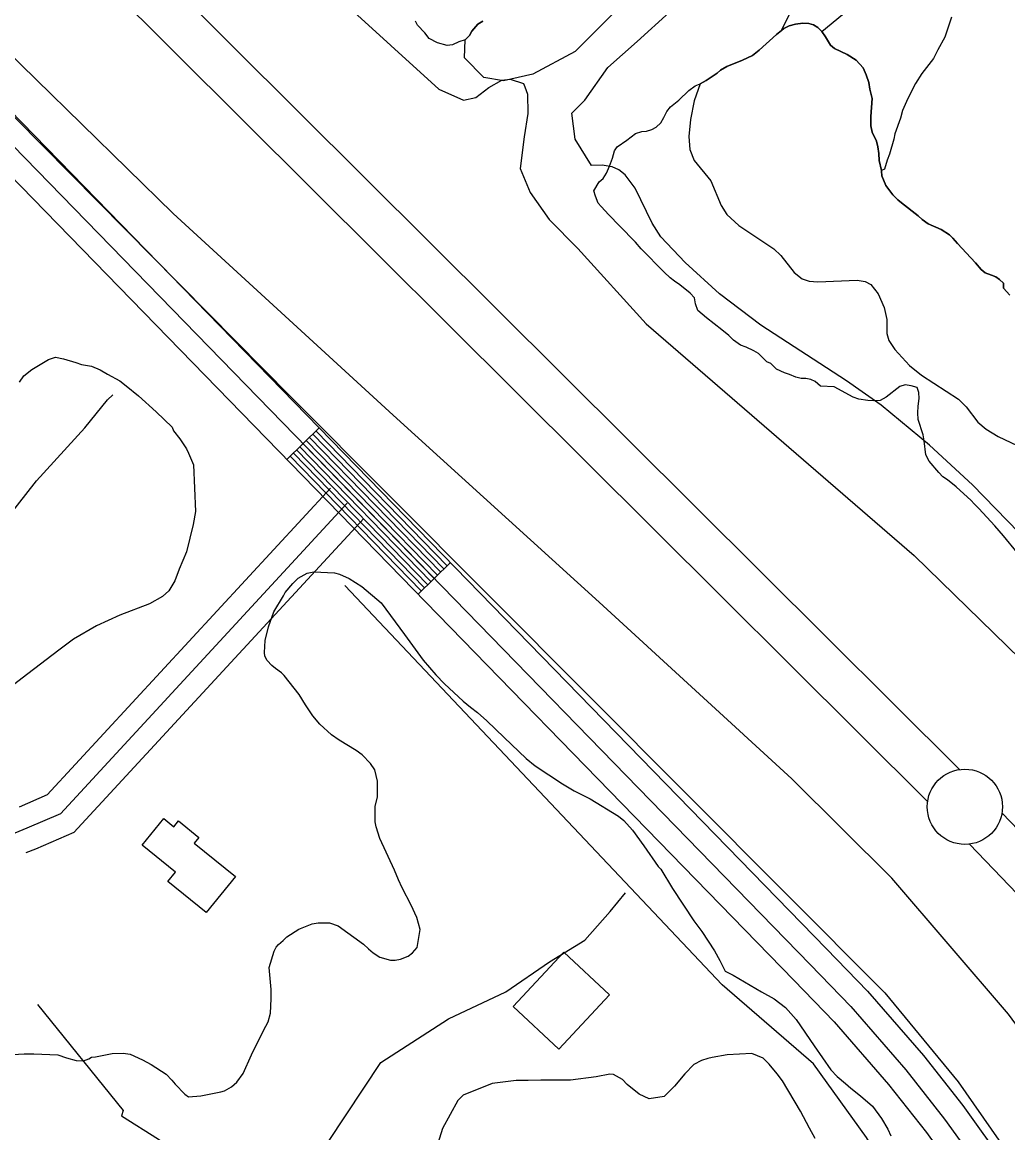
# Model space of a CAD drawing. Extents: x 3161665 to 3199565, y 885729 to 911164.
# Drawn here: x 3172195 to 3172850, y 905091 to 905829 of the extents above; entities that cross this region are included whole.
import ezdxf

# ---------------------------------------------------------------- set-up
doc = ezdxf.new("R2010")
doc.units = 0
for name, color, linetype in [('V-BLDG-OTLN', 7, 'Continuous'), ('V-LEVE-TOET', 7, 'Continuous'), ('V-ROAD-CNTR', 7, 'Continuous'), ('V-SITE-VEGE', 7, 'Continuous'), ('V-SURV-LINE', 7, 'Continuous'), ('V-TOPO-SHOR', 7, 'Continuous'), ('V-WETL-SWMP', 7, 'Continuous')]:
    doc.layers.add(name, color=color, linetype=linetype)

msp = doc.modelspace()

# ---------------------------------------------------------------- linework, layer by layer
at = {"layer": 'V-BLDG-OTLN'}
for points in [[(3172274.99, 905281.88), (3172289.35, 905299.62), (3172296.02, 905294.23), (3172299.1, 905298.04), (3172312.65, 905287.08), (3172309.6, 905283.31), (3172337, 905261.14), (3172317.53, 905237.07), (3172292.03, 905257.7), (3172297.11, 905263.98)], [(3172552, 905146.27), (3172521.54, 905174.65), (3172555.26, 905210.84), (3172585.72, 905182.45)]]:
    msp.add_lwpolyline(points, close=True, dxfattribs=at)
at = {"layer": 'V-LEVE-TOET'}
for points in [[(3171484.1, 906747.28), (3171544.95, 906708.03), (3171612.46, 906646.39), (3171792.84, 906462.37), (3171934.13, 906316.9), (3172144.33, 906112.37), (3172408.46, 905842.87), (3172472.2, 905784.84), (3172488.52, 905777.56), (3172496.71, 905779.32), (3172505.53, 905785.85), (3172514.14, 905790.79), (3172519.73, 905791.36), (3172528.5, 905788.52), (3172529.34, 905786.37)], [(3173230.46, 904565.01), (3173129.1, 904747.18), (3173057.93, 904869.12), (3172963.75, 905015.73), (3172850.86, 905169.63), (3172773.33, 905260.07), (3172706.84, 905326.1), (3172578.77, 905443.56), (3172441.76, 905567.86), (3172295.62, 905702.18), (3172173.95, 905821)], [(3172529.34, 905786.37), (3172531.25, 905781.52), (3172531.38, 905768.55), (3172528.9, 905753.19), (3172526.19, 905732.05), (3172532.88, 905716.05), (3172545.56, 905698.22), (3172564.61, 905678.75), (3172610.03, 905628.61), (3172788.18, 905474.55), (3172938.44, 905328.02), (3173044.39, 905215.47), (3173079.44, 905167.58), (3173157.05, 905054.59), (3173211.71, 904943.13), (3173306.58, 904778.15), (3173401.36, 904667.06)]]:
    msp.add_lwpolyline(points, dxfattribs=at)
at = {"layer": 'V-ROAD-CNTR'}
for p, q in [((3172392.72, 905559.45), (3172371.22, 905538.53)), ((3172479.89, 905469.86), (3172458.39, 905448.94))]:
    msp.add_line(p, q, dxfattribs=at)
for points in [[(3171485.13, 906491.01), (3171511.5, 906466.07), (3171767.19, 906202.38), (3172729.84, 905212.96), (3172757.07, 905184.74), (3172794.31, 905141.98), (3172820.43, 905108.81), (3172848.93, 905069.16)], [(3171474.82, 906480.11), (3171500.96, 906455.4), (3171756.43, 906191.93), (3172719.07, 905202.52), (3172746.01, 905174.6), (3172782.75, 905132.41), (3172808.44, 905099.78), (3172836.75, 905060.4)], [(3171464.52, 906469.21), (3171490.42, 906444.72), (3171745.67, 906181.48), (3172708.29, 905192.08), (3172734.95, 905164.46), (3172771.2, 905122.84), (3172796.46, 905090.76), (3172824.57, 905051.65)], [(3172388.42, 905555.27), (3172475.59, 905465.67)], [(3172390.57, 905557.36), (3172477.74, 905467.77)], [(3172381.97, 905548.99), (3172469.14, 905459.4)], [(3172384.12, 905551.08), (3172471.29, 905461.49)], [(3172386.27, 905553.17), (3172473.44, 905463.58)], [(3172373.37, 905540.62), (3172460.54, 905451.03)], [(3172375.52, 905542.71), (3172462.69, 905453.12)], [(3172377.67, 905544.81), (3172464.84, 905455.21)], [(3172379.82, 905546.9), (3172466.99, 905457.31)], [(3172400.2, 905519.51), (3172211.89, 905315.35), (3172193.19, 905307.33)], [(3172411.23, 905509.34), (3172220.74, 905302.82), (3172198.3, 905293.2), (3172162.38, 905278.45), (3172143.14, 905267.55), (3172110.43, 905238.05), (3172055.27, 905182.89), (3171996.91, 905125.81), (3171878.26, 905033.45), (3171853.89, 905015.49), (3171673.67, 904825.65), (3171355.87, 904487.52)], [(3172422.25, 905499.17), (3172229.6, 905290.3), (3172204.1, 905279.37), (3172197.73, 905276.75)]]:
    msp.add_lwpolyline(points, dxfattribs=at)
at = {"layer": 'V-SITE-VEGE'}
for p, q in [((3172623.46, 905870.63), (3172562.81, 905809.96)), ((3172603.97, 905816.46), (3172625.63, 905835.96)), ((3172498.24, 905828.06), (3172501.44, 905830.03)), ((3172714.18, 905828.65), (3172709.39, 905828.08)), ((3172718.17, 905828.43), (3172714.18, 905828.65)), ((3172721.36, 905827.61), (3172718.17, 905828.43)), ((3172492.61, 905820.5), (3172494.22, 905823.29)), ((3172494.22, 905823.29), (3172498.24, 905828.06)), ((3172696.77, 905821.16), (3172685.14, 905810.65)), ((3172700.05, 905823.86), (3172696.77, 905821.16)), ((3172701.59, 905825.13), (3172700.05, 905823.86)), ((3172705.19, 905826.9), (3172701.59, 905825.13)), ((3172709.39, 905828.08), (3172705.19, 905826.9)), ((3172724.14, 905825.8), (3172721.36, 905827.61)), ((3172726.72, 905823.19), (3172724.14, 905825.8)), ((3172729.3, 905819.59), (3172726.72, 905823.19)), ((3172489.17, 905805.62), (3172489.8, 905817.72)), ((3172489.8, 905817.72), (3172492.61, 905820.5)), ((3172584.47, 905799.12), (3172603.97, 905816.46)), ((3172732.66, 905814.18), (3172729.3, 905819.59)), ((3172735.24, 905811.77), (3172732.66, 905814.18)), ((3172562.81, 905809.96), (3172534.65, 905794.79)), ((3172680.73, 905807.28), (3172674.13, 905804.13)), ((3172685.14, 905810.65), (3172680.73, 905807.28)), ((3172743.6, 905807.93), (3172735.24, 905811.77)), ((3172749.56, 905804.1), (3172743.6, 905807.93)), ((3172502.16, 905792.62), (3172489.17, 905805.62)), ((3172569.31, 905777.45), (3172584.47, 905799.12)), ((3172663.73, 905799.79), (3172659.52, 905797.42)), ((3172674.13, 905804.13), (3172663.73, 905799.79)), ((3172754.33, 905799.09), (3172749.56, 905804.1)), ((3172756.3, 905794.29), (3172754.33, 905799.09)), ((3172515.16, 905790.45), (3172502.16, 905792.62)), ((3172534.65, 905794.79), (3172515.16, 905790.45)), ((3172657.12, 905795.44), (3172649.9, 905790.49)), ((3172659.52, 905797.42), (3172657.12, 905795.44)), ((3172758.06, 905789.29), (3172756.3, 905794.29)), ((3172645.9, 905788.32), (3172641.98, 905776.96)), ((3172649.9, 905790.49), (3172645.9, 905788.32)), ((3172758.64, 905784.7), (3172758.06, 905789.29)), ((3172760.2, 905778.5), (3172758.64, 905784.7)), ((3172560.65, 905768.78), (3172569.31, 905777.45)), ((3172641.98, 905776.96), (3172639.49, 905764.53)), ((3172759.34, 905766.73), (3172760.2, 905778.5)), ((3172562.81, 905751.45), (3172560.65, 905768.78)), ((3172639.49, 905764.53), (3172638.31, 905753.25)), ((3172759.3, 905760.34), (3172759.34, 905766.73)), ((3172760.27, 905756.15), (3172759.3, 905760.34)), ((3172763.04, 905750.15), (3172760.27, 905756.15)), ((3172573.64, 905734.11), (3172562.81, 905751.45)), ((3172638.31, 905753.25), (3172638.97, 905744.64)), ((3172764.01, 905746.35), (3172763.04, 905750.15)), ((3172638.97, 905744.64), (3172641.94, 905737.25)), ((3172764.59, 905741.96), (3172764.01, 905746.35)), ((3172764.96, 905737.36), (3172764.59, 905741.96)), ((3172580.89, 905734.17), (3172573.64, 905734.11)), ((3172587.33, 905733.2), (3172580.89, 905734.17)), ((3172591.94, 905731.18), (3172587.33, 905733.2)), ((3172641.94, 905737.25), (3172653.12, 905723.74)), ((3172766.42, 905730.62), (3172764.96, 905737.36)), ((3172596.16, 905727.8), (3172591.94, 905731.18)), ((3172602.62, 905718.95), (3172596.16, 905727.8)), ((3172766.52, 905730.17), (3172766.42, 905730.62)), ((3172766.7, 905727.18), (3172766.52, 905730.17)), ((3172769.26, 905720.77), (3172766.7, 905727.18)), ((3172614.03, 905695.67), (3172602.62, 905718.95)), ((3172653.12, 905723.74), (3172659.88, 905707.48)), ((3172774.01, 905714.56), (3172769.26, 905720.77)), ((3172777.39, 905711.15), (3172774.01, 905714.56)), ((3172779.77, 905709.14), (3172777.39, 905711.15)), ((3172659.88, 905707.48), (3172663.76, 905701.38)), ((3172790.9, 905700.5), (3172779.77, 905709.14)), ((3172619.81, 905686.55), (3172614.03, 905695.67)), ((3172663.76, 905701.38), (3172671.64, 905694.19)), ((3172793.48, 905698.09), (3172790.9, 905700.5)), ((3172797.46, 905695.27), (3172793.48, 905698.09)), ((3172671.64, 905694.19), (3172694.92, 905678.63)), ((3172806.21, 905691.43), (3172797.46, 905695.27)), ((3172811.58, 905687.81), (3172806.21, 905691.43)), ((3172635.96, 905669.54), (3172619.81, 905686.55)), ((3172813.96, 905685.6), (3172811.58, 905687.81)), ((3172816.94, 905682.19), (3172813.96, 905685.6)), ((3172825.87, 905672.56), (3172816.94, 905682.19)), ((3172694.92, 905678.63), (3172699.45, 905674.13)), ((3172699.45, 905674.13), (3172708.45, 905662.79)), ((3172658.68, 905648.61), (3172635.96, 905669.54)), ((3172829.04, 905669.35), (3172825.87, 905672.56)), ((3172832.61, 905664.94), (3172829.04, 905669.35)), ((3172708.45, 905662.79), (3172713.79, 905658.63)), ((3172713.79, 905658.63), (3172718.37, 905657.14)), ((3172835.39, 905662.53), (3172832.61, 905664.94)), ((3172839.57, 905661.11), (3172835.39, 905662.53)), ((3172842.36, 905659.9), (3172839.57, 905661.11)), ((3172844.95, 905658.29), (3172842.36, 905659.9)), ((3172718.37, 905657.14), (3172724.14, 905656.56)), ((3172724.14, 905656.56), (3172750.4, 905657.85)), ((3172750.4, 905657.85), (3172755.54, 905656.87)), ((3172755.54, 905656.87), (3172759.4, 905654.85)), ((3172759.4, 905654.85), (3172764.29, 905648.62)), ((3172847.53, 905655.68), (3172844.95, 905658.29)), ((3172847.51, 905652.48), (3172847.53, 905655.68)), ((3172851.87, 905647.87), (3172847.51, 905652.48)), ((3172686.35, 905627.79), (3172658.68, 905648.61)), ((3172764.29, 905648.62), (3172768.25, 905639.64)), ((3172768.25, 905639.64), (3172770.01, 905631.64)), ((3172770.01, 905631.64), (3172769.91, 905622.23)), ((3172743.3, 905590.78), (3172686.35, 905627.79)), ((3172769.91, 905622.23), (3172771.34, 905617.7)), ((3172771.34, 905617.7), (3172775.3, 905611.69)), ((3172775.3, 905611.69), (3172784.97, 905601.05)), ((3172784.97, 905601.05), (3172792.95, 905594.48)), ((3172792.95, 905594.48), (3172817.6, 905578.62)), ((3172766.26, 905574.61), (3172743.3, 905590.78)), ((3172817.6, 905578.62), (3172822.79, 905573.53)), ((3172798.46, 905547.95), (3172766.26, 905574.61)), ((3172822.79, 905573.53), (3172830.54, 905563.38)), ((3172830.54, 905563.38), (3172836.01, 905558.61)), ((3172836.01, 905558.61), (3172844, 905553.87)), ((3172827.05, 905521.58), (3172798.46, 905547.95)), ((3172844, 905553.87), (3172865.17, 905543.86)), ((3172857.69, 905489.92), (3172827.05, 905521.58))]:
    msp.add_line(p, q, dxfattribs=at)
for points in [[(3172193.37, 905589.81), (3172196.27, 905594.11), (3172201.57, 905598.4), (3172212.64, 905605.06), (3172217.44, 905606.47), (3172222.72, 905605.48), (3172230.85, 905603.03), (3172234.68, 905601.57), (3172241.39, 905600.58), (3172247.14, 905598.15), (3172251.92, 905595.24), (3172260.05, 905590.88), (3172264.34, 905587.5), (3172272.46, 905580.74), (3172284.39, 905570.12), (3172294.89, 905559.99), (3172295.84, 905557.58), (3172300.12, 905552.28), (3172304.4, 905545.55), (3172305.83, 905542.66), (3172309.14, 905534.97), (3172310.4, 905503.78), (3172308.92, 905495.16), (3172304.5, 905476.95), (3172299.64, 905465.47), (3172296.72, 905457.81), (3172292.84, 905451.12), (3172288.51, 905447.31), (3172279.84, 905442.55), (3172260.14, 905434.99), (3172244.75, 905427.88), (3172229.35, 905418.86), (3172219.72, 905411.71), (3172199, 905396), (3172174.92, 905377.43)], [(3172202.91, 905143.22), (3172218.95, 905142.42), (3172224.64, 905140.6), (3172231.05, 905138.78), (3172236.04, 905138.4), (3172239.61, 905139.81), (3172241.4, 905140.86), (3172243.9, 905141.21), (3172254.97, 905143.28), (3172262.45, 905143.6), (3172267.09, 905142.86), (3172275.27, 905139.25), (3172280.95, 905136.01), (3172290.9, 905129.54), (3172294.8, 905125.59), (3172296.93, 905123.08), (3172303.31, 905116.27), (3172305.79, 905114.48), (3172314, 905115.15), (3172327.21, 905117.92), (3172329.71, 905118.62), (3172334.36, 905121.09), (3172337.94, 905124.28), (3172342.25, 905129.96), (3172347.67, 905142.41), (3172355.6, 905158.77), (3172358.84, 905164.46), (3172360.3, 905170.15), (3172360.71, 905179.78), (3172360.74, 905185.84), (3172359.4, 905200.47), (3172362.67, 905211.5), (3172364.11, 905213.99), (3172365.55, 905215.77), (3172368.77, 905218.6), (3172371.28, 905221.08), (3172379.15, 905226.03), (3172388.09, 905229.55), (3172392.01, 905230.24), (3172399.5, 905230.2), (3172405.2, 905228.38), (3172422.24, 905216.16), (3172425.43, 905212.93), (3172428.63, 905210.42), (3172432.89, 905207.54), (3172440.01, 905205.37), (3172443.22, 905205.35), (3172446.79, 905206.04), (3172451.79, 905208.15), (3172454.66, 905210.28), (3172457.89, 905213.82), (3172459.74, 905225.94), (3172457.64, 905233.79), (3172453.76, 905242.02), (3172447.77, 905253.46), (3172445.3, 905258.82), (3172442.84, 905265.25), (3172432.98, 905286.35), (3172430.52, 905294.2), (3172429.83, 905297.42), (3172429.88, 905307.76), (3172431.35, 905314.17), (3172431.4, 905324.51), (3172429.66, 905332), (3172426.84, 905336.3), (3172421.16, 905342.03), (3172417.25, 905344.91), (3172405.88, 905351.75), (3172400.91, 905355.34), (3172393.11, 905362.52), (3172388.5, 905367.89), (3172383.55, 905375.4), (3172379.31, 905382.2), (3172369.4, 905394.74), (3172367.62, 905396.53), (3172363.72, 905399.41), (3172361.23, 905401.56), (3172358.04, 905404.79), (3172356.63, 905407.65), (3172356.29, 905410.15), (3172356.69, 905417.99), (3172358.88, 905427.24), (3172362.5, 905437.21), (3172368.98, 905447.87), (3172370.06, 905450), (3172375.09, 905456.04), (3172378.67, 905459.58), (3172384.75, 905462.76), (3172389.04, 905463.8), (3172402.94, 905463.01), (3172406.14, 905462.28), (3172412.54, 905459.39), (3172421.07, 905454), (3172433.85, 905443.23), (3172449.42, 905422.11), (3172461.8, 905404.92), (3172470.31, 905395.25), (3172475.98, 905389.15), (3172488.39, 905377.67), (3172493.36, 905373.73), (3172497.98, 905370.13)], [(3172497.98, 905370.13), (3172504.01, 905364.75), (3172515.71, 905353.63), (3172530.26, 905339.65), (3172536.29, 905334.62), (3172554.41, 905322.75), (3172562.23, 905318.07), (3172572.89, 905312.67), (3172591.73, 905301.15), (3172595.28, 905298.28), (3172600.95, 905291.83), (3172608.38, 905281.45), (3172617.93, 905267.84), (3172619.7, 905266.05), (3172627.47, 905253.17), (3172641.62, 905231.7), (3172646.93, 905224.54), (3172655.41, 905211.66), (3172658.94, 905205.22)], [(3172658.94, 905205.22), (3172662.47, 905198.07), (3172667.8, 905195.54), (3172686.64, 905184.38), (3172695.17, 905179.7), (3172702.63, 905173.95), (3172709.71, 905166.07), (3172721.74, 905148.53), (3172732.7, 905132.42), (3172736.96, 905128.12), (3172742.63, 905123.45), (3172746.18, 905120.22), (3172752.57, 905115.2), (3172760.38, 905108.38), (3172766.39, 905100.15), (3172770.63, 905092.99), (3172772.75, 905088.7)], [(3172181.51, 905142.27), (3172196.49, 905143.25), (3172202.91, 905143.22)], [(3172722.46, 905086.84), (3172718.58, 905093.64), (3172712.58, 905105.08), (3172700.57, 905125.11), (3172697.03, 905129.77), (3172691.72, 905136.22), (3172687.82, 905140.16), (3172680.35, 905143.41), (3172663.94, 905142.43), (3172653.95, 905140.71), (3172651.09, 905140.01), (3172646.8, 905138.61), (3172641.8, 905136.14), (3172635.7, 905129.76), (3172628.88, 905121.59), (3172622.07, 905114.85), (3172612.07, 905113.13), (3172605.32, 905116.37), (3172597.51, 905122.84), (3172594.32, 905126.06), (3172588.28, 905129.3), (3172585.78, 905129.68), (3172576.86, 905127.94), (3172559.73, 905125.54), (3172540.12, 905125.65), (3172531.56, 905125.34), (3172523.71, 905125.39), (3172507.66, 905123.34)], [(3172507.66, 905123.34), (3172488.36, 905115.6), (3172484.78, 905112.05), (3172474.69, 905093.57), (3172470.33, 905080.04)]]:
    msp.add_lwpolyline(points, dxfattribs=at)
at = {"layer": 'V-SURV-LINE'}
for points in [[(3171543.64, 906601.34), (3172818.31, 905332.18)], [(3172797.14, 905310.92), (3171522.47, 906580.08)], [(3172846.54, 905303.44), (3172931.32, 905215.14)], [(3172909.67, 905194.37), (3172824.89, 905282.67)]]:
    msp.add_lwpolyline(points, dxfattribs=at)
msp.add_circle((3172821.88, 905307.46), 25, dxfattribs=at)
at = {"layer": 'V-TOPO-SHOR'}
for points in [[(3172726.72, 905823.19), (3172825.63, 905904.69), (3172889.77, 905982.74), (3172946.89, 906096.35), (3173046.66, 906209.87), (3173153.58, 906344.7), (3173538.22, 906699.27), (3173980, 907181.68)], [(3171539.03, 906432.23), (3171605.56, 906363.72), (3171971.05, 905988.15), (3172373.62, 905580.43), (3172768.61, 905183.7), (3172817.44, 905124.5), (3172844.36, 905085.62), (3172899.89, 905004.47), (3173108.49, 904671.45), (3173309.49, 904340.98), (3173330.55, 904321.52), (3173353.3, 904305.43), (3173357.52, 904302.89), (3173348.22, 904297)], [(3172501.44, 905830.03), (3172498.24, 905828.06), (3172494.22, 905823.29), (3172492.61, 905820.5), (3172489.8, 905817.72), (3172485.6, 905816.35), (3172481.2, 905814.38), (3172477.8, 905813.8), (3172471.43, 905815.63), (3172465.86, 905818.46), (3172462.88, 905822.27), (3172457.92, 905827.28), (3172456.74, 905830.08)], [(3172700.05, 905823.86), (3172701.59, 905825.13), (3172705.19, 905826.9), (3172709.39, 905828.08), (3172714.18, 905828.65), (3172718.17, 905828.43), (3172721.36, 905827.61), (3172724.14, 905825.8), (3172726.72, 905823.19), (3172729.3, 905819.59), (3172732.66, 905814.18), (3172735.24, 905811.77), (3172743.6, 905807.93), (3172749.56, 905804.1), (3172754.33, 905799.09), (3172756.3, 905794.29), (3172758.06, 905789.29), (3172758.64, 905784.7), (3172760.2, 905778.5), (3172759.34, 905766.73), (3172759.3, 905760.34), (3172760.28, 905756.15), (3172763.04, 905750.15), (3172764.01, 905746.35), (3172764.59, 905741.95), (3172764.96, 905737.36), (3172766.42, 905730.62)], [(3172726.01, 905587.3), (3172722.43, 905590.32), (3172719.45, 905591.73), (3172716.25, 905592.35), (3172713.06, 905592.36), (3172709.47, 905593.18), (3172705.29, 905595), (3172701.91, 905596.22), (3172696.73, 905598.64), (3172692.96, 905602.25), (3172690.17, 905603.47), (3172684.62, 905608.89), (3172681.63, 905610.7), (3172676.46, 905613.12), (3172672.67, 905614.54), (3172668.1, 905617.96), (3172664.93, 905620.97), (3172660.36, 905624.79), (3172650.22, 905632.63), (3172644.46, 905637.65), (3172642.89, 905642.05), (3172642.11, 905646.04), (3172639.34, 905649.05), (3172632.38, 905654.68), (3172628.81, 905657.09), (3172626.02, 905659.3), (3172622.05, 905663.12), (3172606.77, 905678.57), (3172603.01, 905682.98), (3172592.29, 905693.82), (3172585.15, 905701.24), (3172580.19, 905706.66), (3172578.21, 905709.07), (3172576.43, 905713.66), (3172575.26, 905717.27), (3172578.68, 905723.23), (3172581.49, 905725.41), (3172583.7, 905728.99), (3172585.73, 905733.57), (3172587.55, 905738.95), (3172588.97, 905743.73), (3172590.79, 905746.51), (3172597.2, 905750.87), (3172603.01, 905755.23), (3172607.21, 905756.6), (3172610.2, 905756.98), (3172613.8, 905757.96), (3172616.6, 905759.54), (3172619.81, 905762.52), (3172621.83, 905765.9), (3172623.84, 905769.88), (3172626.26, 905773.06), (3172631.67, 905777.42), (3172638.49, 905783.97), (3172642.7, 905786.94), (3172645.9, 905788.32), (3172649.9, 905790.49), (3172657.12, 905795.44), (3172659.52, 905797.42), (3172663.73, 905799.79), (3172674.13, 905804.13), (3172680.73, 905807.28), (3172685.14, 905810.65), (3172696.77, 905821.16), (3172700.05, 905823.86)], [(3172766.42, 905730.62), (3172766.52, 905730.17), (3172766.7, 905727.18), (3172769.26, 905720.77), (3172774.01, 905714.56), (3172777.39, 905711.15), (3172779.77, 905709.14), (3172790.9, 905700.5), (3172793.48, 905698.09), (3172797.46, 905695.27), (3172806.21, 905691.43), (3172811.58, 905687.81), (3172813.96, 905685.6), (3172816.94, 905682.19), (3172825.87, 905672.56), (3172829.04, 905669.35), (3172832.61, 905664.94), (3172835.39, 905662.53), (3172839.57, 905661.11), (3172842.36, 905659.9), (3172844.95, 905658.29), (3172847.53, 905655.68), (3172847.51, 905652.48), (3172851.87, 905647.87)], [(3172856.71, 905476.61), (3172847.59, 905487.64), (3172841.84, 905494.26), (3172831.12, 905505.89), (3172828.15, 905508.9), (3172826.17, 905511.31), (3172816.04, 905520.34), (3172810.28, 905524.97), (3172807.29, 905526.98), (3172804.52, 905529.79), (3172798.17, 905537.41), (3172796, 905541.61), (3172794.85, 905550.8), (3172794.08, 905554.79), (3172790.94, 905565.19), (3172790.57, 905569.58), (3172790.79, 905573.97), (3172791.42, 905579.16), (3172791.24, 905583.15), (3172790.26, 905586.35), (3172786.08, 905587.57), (3172782.09, 905588.19), (3172778.69, 905587.01), (3172769.67, 905579.88), (3172765.67, 905577.7), (3172761.08, 905577.53), (3172757.29, 905577.75), (3172751.5, 905578.58), (3172747.72, 905580), (3172734.98, 905586.85), (3172726.01, 905587.3)], [(3171819.29, 905192.19), (3171836, 905217.82), (3171854.58, 905222.84), (3171890.06, 905234.58), (3171920.46, 905241.27), (3171954.26, 905258.08), (3171977.94, 905281.66), (3172013.48, 905320.41), (3172047.32, 905357.47), (3172086.22, 905389.46), (3172118.36, 905418.09), (3172150.51, 905456.84), (3172180.98, 905493.91), (3172204.68, 905524.25), (3172236.84, 905559.63), (3172252.07, 905578.16), (3172255.45, 905581.53)], [(3173189.74, 904390.2), (3172982, 904725.75), (3172820.5, 904981.01), (3172756.58, 905087.5), (3172721.24, 905136.53), (3172660.58, 905189), (3172409.64, 905454.58)], [(3172398.93, 905084.93), (3172433.74, 905137.45), (3172478.57, 905166.45), (3172516.66, 905184.28), (3172545.8, 905204.36), (3172569.33, 905218.85), (3172586.16, 905237.84), (3172596.26, 905250.13)], [(3172205.52, 905176.01), (3172262.44, 905105.38), (3172261.32, 905102.02), (3172285.9, 905086.3), (3172299.31, 905077.32), (3172306, 905063.87), (3172305.96, 905048.2), (3172330.56, 905036.96), (3172383.14, 905029.01), (3172429, 905018.84), (3172488.26, 904992.97), (3172565.34, 904931.25), (3172616.73, 904888.61), (3172664.74, 904835.9), (3172699.35, 904798.89), (3172714.98, 904783.19)]]:
    msp.add_lwpolyline(points, dxfattribs=at)
at = {"layer": 'V-WETL-SWMP'}
msp.add_lwpolyline([(3172812.98, 905832.79), (3172808.52, 905819.44), (3172803.88, 905811.08), (3172801.05, 905805.31), (3172793.21, 905795.18), (3172788.99, 905788.62), (3172783.94, 905778.67), (3172780.5, 905770.7), (3172779.08, 905765.52), (3172775.23, 905755.16), (3172774.61, 905751.58), (3172771.76, 905741.61), (3172770.34, 905737.63), (3172768.51, 905731.65), (3172766.42, 905730.62), (3172764.96, 905737.36), (3172764.59, 905741.95), (3172764.01, 905746.35), (3172763.04, 905750.15), (3172760.28, 905756.15), (3172759.3, 905760.34), (3172759.34, 905766.73), (3172760.2, 905778.5), (3172758.64, 905784.7), (3172758.06, 905789.29), (3172756.3, 905794.29), (3172754.33, 905799.09), (3172749.56, 905804.1), (3172743.6, 905807.93), (3172735.24, 905811.77), (3172732.66, 905814.18), (3172729.3, 905819.58), (3172726.72, 905823.19), (3172724.14, 905825.8), (3172721.36, 905827.61), (3172718.17, 905828.43), (3172714.18, 905828.65), (3172709.39, 905828.08), (3172705.19, 905826.9), (3172701.59, 905825.13), (3172700.05, 905823.86), (3172711.76, 905847.74)], dxfattribs=at)

doc.saveas('drawing.dxf')
